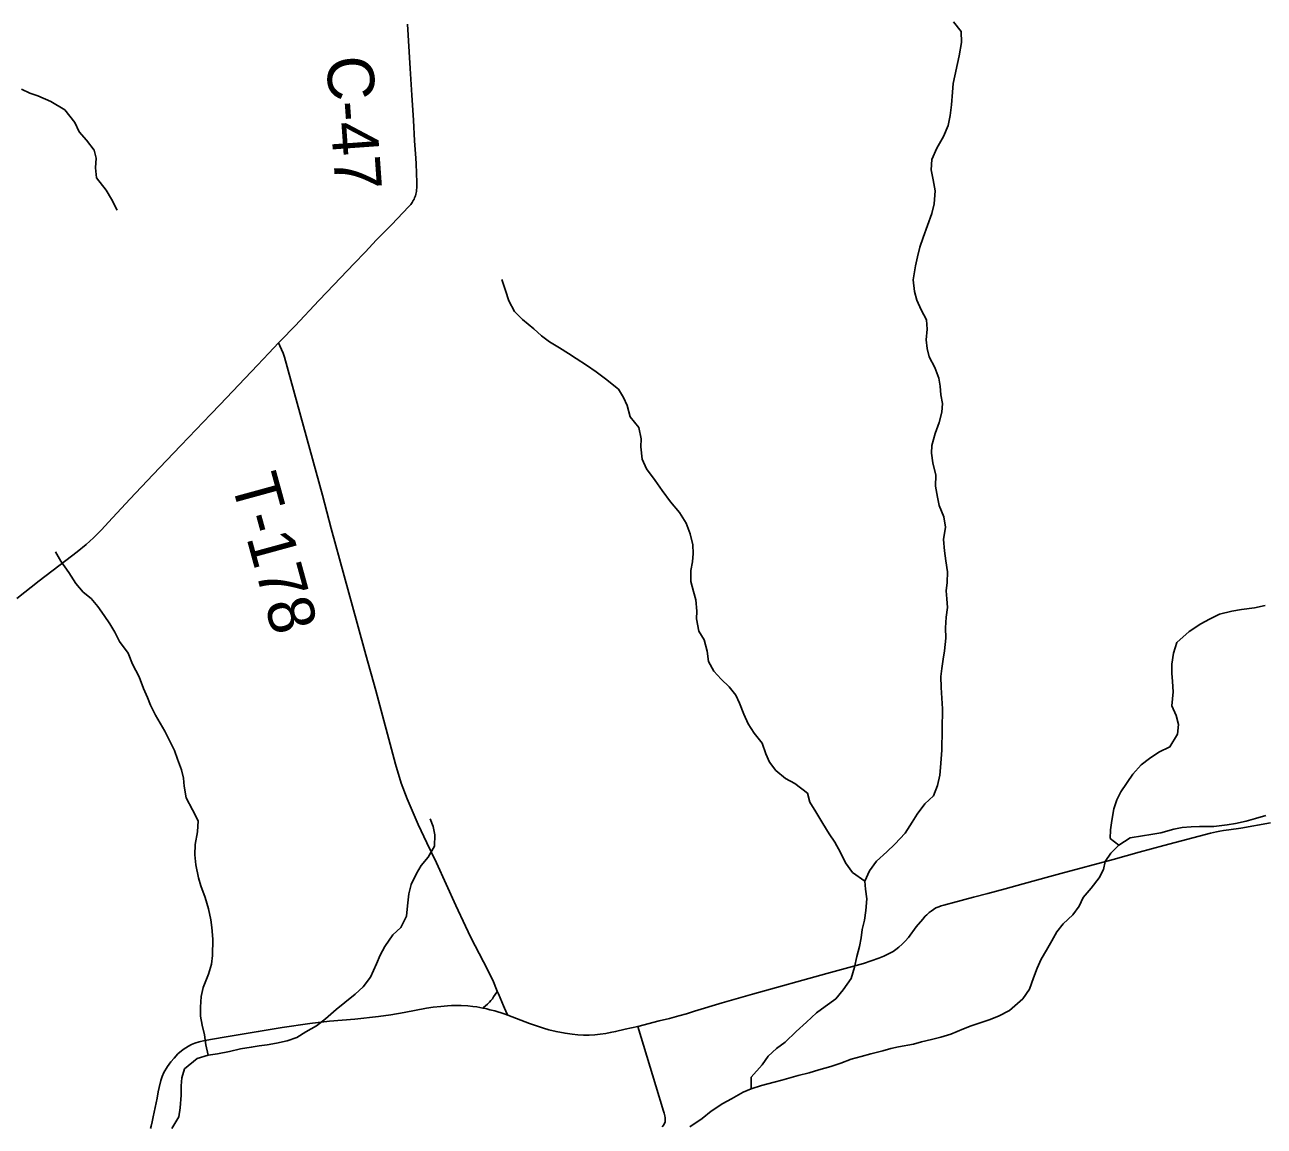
# Model space of a CAD drawing. Extents: x 0 to 1101, y 0 to 440.
# Drawn here: x 844.169 to 845.685, y 379.047 to 380.394 of the extents above; entities that cross this region are included whole.
import ezdxf

# ---------------------------------------------------------------- set-up
doc = ezdxf.new("R2010")
doc.units = 0
for name, color, linetype in [('GM_X_County_Road', 7, 'Continuous'), ('GM_X_County_Road_Text', 7, 'Continuous'), ('GM_X_Minor_River', 7, 'Continuous'), ('GM_X_Township_Road', 7, 'Continuous'), ('GM_X_Township_Road_Text', 7, 'Continuous')]:
    doc.layers.add(name, color=color, linetype=linetype)

msp = doc.modelspace()

# ---------------------------------------------------------------- linework, layer by layer
at = {"layer": 'GM_X_County_Road'}
msp.add_lwpolyline([(844.1592, 379.6923), (844.1867, 379.7136), (844.2191, 379.7386), (844.2329, 379.7491), (844.244, 379.7581), (844.2532, 379.7665), (844.2628, 379.7762), (844.2714, 379.7853), (844.2976, 379.8134), (844.3261, 379.8437), (844.3423, 379.8608), (844.36, 379.8793), (844.3786, 379.8989), (844.3871, 379.9078), (844.3964, 379.9176), (844.4078, 379.9295), (844.4306, 379.9535), (844.4534, 379.9774), (844.4673, 379.992), (844.4793, 380.0046), (844.4819, 380.0073), (844.4995, 380.0257), (844.5288, 380.0566), (844.5384, 380.0667), (844.5718, 380.1018), (844.5851, 380.1158), (844.5992, 380.1306), (844.607, 380.1386), (844.618, 380.1496), (844.6315, 380.1638), (844.6388, 380.1714), (844.641, 380.1741), (844.6427, 380.1766), (844.6441, 380.1788), (844.6451, 380.1806), (844.6458, 380.1823), (844.6467, 380.1845), (844.6472, 380.1865), (844.6479, 380.1897), (844.6481, 380.1916), (844.6483, 380.1946), (844.6484, 380.2009), (844.6477, 380.2239), (844.6472, 380.2307), (844.6458, 380.2518), (844.6442, 380.2772), (844.6424, 380.3076), (844.6405, 380.3405), (844.6372, 380.3945)], dxfattribs=at)
at = {"layer": 'GM_X_Minor_River'}
for points in [[(845.3147, 380.3722), (845.3141, 380.3855), (845.3048, 380.3974)], [(845.0572, 379.0925), (845.0574, 379.1066), (845.0709, 379.1219), (845.0782, 379.1324), (845.0882, 379.1418), (845.0989, 379.1496), (845.1124, 379.1627), (845.1251, 379.1739), (845.1374, 379.1855), (845.1477, 379.193), (845.1611, 379.2026), (845.17, 379.2135), (845.1796, 379.2274), (845.1836, 379.2414), (845.1868, 379.2543), (845.19, 379.2667), (845.1917, 379.2773), (845.193, 379.2872), (845.1958, 379.2989), (845.1975, 379.3106), (845.1988, 379.3247), (845.1971, 379.3368), (845.1965, 379.3463), (845.202, 379.3591), (845.2108, 379.3708), (845.2231, 379.3824), (845.2331, 379.3917), (845.2458, 379.4052), (845.2543, 379.4187), (845.2602, 379.4285), (845.2698, 379.4409), (845.2802, 379.4506), (845.2853, 379.4635), (845.2881, 379.4759), (845.289, 379.4854), (845.2899, 379.496), (845.2905, 379.5066), (845.2912, 379.5571), (845.2906, 379.5704), (845.2896, 379.5833), (845.2894, 379.5966), (845.2907, 379.6064), (845.292, 379.6178), (845.2937, 379.628), (845.2954, 379.6435), (845.2952, 379.6564), (845.2958, 379.6693), (845.2975, 379.6811), (845.2965, 379.6917), (845.2959, 379.7016), (845.2971, 379.7118), (845.2973, 379.7247), (845.2956, 379.738), (845.2939, 379.7506), (845.2926, 379.7642), (845.2951, 379.7794), (845.293, 379.7919), (845.2871, 379.8057), (845.2853, 379.8159), (845.2829, 379.8293), (845.2831, 379.8429), (845.2795, 379.8581), (845.2778, 379.8699), (845.2783, 379.8794), (845.2823, 379.8941), (845.2874, 379.9074), (845.2906, 379.9198), (845.2915, 379.9304), (845.2894, 379.9411), (845.2884, 379.9517), (845.287, 379.9616), (845.2819, 379.9746), (845.2749, 379.9876), (845.2727, 379.9979), (845.2714, 380.0085), (845.2727, 380.0214), (845.2717, 380.0328), (845.2654, 380.045), (845.2599, 380.0569), (845.257, 380.0675), (845.2553, 380.082), (845.2582, 380.099), (845.2606, 380.11), (845.2635, 380.1217), (845.2678, 380.1338), (845.2729, 380.1485), (845.2784, 380.1629), (845.2813, 380.175), (845.2826, 380.1909), (845.2798, 380.2042), (845.2777, 380.2164), (845.2782, 380.2289), (845.2845, 380.2428), (845.2926, 380.2571), (845.2981, 380.2707), (845.3006, 380.2828), (845.3023, 380.2957), (845.3036, 380.3113), (845.3045, 380.3219), (845.3118, 380.3559), (845.3147, 380.3722)], [(844.1648, 380.3151), (844.175, 380.31), (844.1848, 380.3069), (844.201, 380.2998), (844.2179, 380.2897), (844.2302, 380.2744), (844.2354, 380.2629), (844.2443, 380.2525), (844.254, 380.2406), (844.2561, 380.2307), (844.2556, 380.219), (844.2566, 380.2068), (844.2685, 380.1915), (844.2751, 380.1804), (844.2818, 380.167)], [(845.1965, 379.3463), (845.1815, 379.3568), (845.1729, 379.369), (845.1667, 379.3816), (845.1596, 379.3939), (845.1529, 379.4042), (845.1452, 379.4168), (845.1363, 379.4314), (845.1292, 379.4429), (845.1264, 379.4539), (845.1106, 379.4659), (845.0993, 379.4721), (845.0877, 379.4817), (845.0799, 379.4921), (845.0751, 379.502), (845.0708, 379.515), (845.0611, 379.5276), (845.0537, 379.5387), (845.0485, 379.5506), (845.043, 379.5643), (845.0386, 379.5739), (845.0304, 379.5842), (845.0207, 379.5935), (845.0117, 379.6034), (845.0051, 379.6149), (845.0037, 379.6278), (844.9998, 379.6416), (844.9935, 379.6523), (844.9903, 379.6671), (844.9908, 379.6766), (844.9895, 379.6903), (844.987, 379.7005), (844.9837, 379.7131), (844.9835, 379.7264), (844.9856, 379.737), (844.9865, 379.7472), (844.9859, 379.7578), (844.9826, 379.7712), (844.9779, 379.7841), (844.9697, 379.7972), (844.9589, 379.8102), (844.9485, 379.824), (844.94, 379.8366), (844.9292, 379.8508), (844.924, 379.8627), (844.9224, 379.8775), (844.9229, 379.8873), (844.92, 379.9014), (844.9092, 379.9141), (844.9056, 379.9282), (844.9012, 379.9381), (844.8953, 379.9481), (844.8792, 379.9608), (844.8676, 379.9693), (844.8559, 379.9774), (844.8435, 379.9856), (844.8338, 379.9918), (844.8229, 379.9988), (844.8108, 380.0061), (844.8011, 380.0135), (844.7914, 380.022), (844.7775, 380.0335), (844.7678, 380.0431), (844.7611, 380.0561), (844.7568, 380.0687), (844.7524, 380.0824)], [(844.3931, 379.1337), (844.3906, 379.1463), (844.3889, 379.1585), (844.386, 379.1703), (844.3839, 379.1813), (844.3837, 379.1923), (844.3846, 379.2052), (844.3871, 379.2165), (844.3937, 379.2328), (844.3973, 379.2449), (844.3986, 379.2555), (844.3989, 379.2756), (844.3979, 379.2896), (844.3966, 379.2991), (844.3937, 379.3124), (844.3894, 379.3265), (844.3843, 379.3407), (844.3814, 379.3506), (844.3782, 379.3665), (844.3768, 379.3787), (844.3774, 379.3912), (844.3803, 379.4067), (844.3812, 379.42), (844.3742, 379.4337), (844.3664, 379.4483), (844.364, 379.4627), (844.363, 379.4722), (844.3605, 379.4825), (844.3557, 379.4958), (844.3521, 379.5061), (844.3455, 379.5191), (844.3403, 379.5298), (844.3344, 379.5398), (844.3288, 379.5493), (844.3229, 379.5616), (844.3189, 379.5711), (844.3141, 379.5822), (844.3087, 379.5963), (844.3009, 379.6116), (844.2954, 379.6253), (844.285, 379.6395), (844.2791, 379.6509), (844.2728, 379.6613), (844.2661, 379.6712), (844.2583, 379.6823), (844.2501, 379.6923), (844.2404, 379.6997), (844.2314, 379.7104), (844.2229, 379.7238), (844.2132, 379.7376), (844.2066, 379.7491)], [(845.5071, 379.3906), (845.4966, 379.3987), (845.4968, 379.4093), (845.4984, 379.4207), (845.5009, 379.435), (845.5045, 379.446), (845.5096, 379.4558), (845.5243, 379.4772), (845.5343, 379.4888), (845.5446, 379.4963), (845.5561, 379.5041), (845.5695, 379.5107), (845.5788, 379.5261), (845.5801, 379.5379), (845.5772, 379.5489), (845.5717, 379.5608), (845.5734, 379.5778), (845.5725, 379.5907), (845.5719, 379.6006), (845.572, 379.6116), (845.5737, 379.6252), (845.5781, 379.6385), (845.5931, 379.6519), (845.6072, 379.6612), (845.6179, 379.6667), (845.6301, 379.673), (845.6453, 379.6766), (845.6571, 379.6787), (845.6731, 379.6808), (845.686, 379.6836)], [(844.349, 379.044), (844.3572, 379.0583), (844.3592, 379.0693), (844.3602, 379.0845), (844.3603, 379.0962), (844.3612, 379.1057), (844.3644, 379.1167), (844.3798, 379.1294), (844.3931, 379.1337), (844.4045, 379.1351), (844.4193, 379.1379), (844.433, 379.1412), (844.4459, 379.1433), (844.4558, 379.145), (844.4653, 379.1464), (844.4767, 379.1482), (844.49, 379.151), (844.5018, 379.1554), (844.5125, 379.1621), (844.5258, 379.1695), (844.5366, 379.1781), (844.55, 379.1893), (844.5603, 379.1979), (844.573, 379.2084), (844.583, 379.2173), (844.5919, 379.229), (844.5993, 379.2452), (844.6036, 379.2558), (844.6095, 379.2667), (844.6191, 379.2806), (844.6287, 379.2896), (844.6357, 379.3035), (844.6371, 379.3164), (844.6388, 379.3308), (844.6416, 379.3425), (844.6482, 379.3557), (844.6537, 379.3655), (844.6625, 379.3756), (844.6699, 379.3892), (844.6705, 379.4032), (844.6684, 379.4131), (844.6647, 379.4226)], [(845.6496, 379.417), (845.6629, 379.4199), (845.6743, 379.4231), (845.6869, 379.4267)], [(844.9823, 379.0461), (844.9976, 379.0562), (845.0083, 379.0651), (845.0228, 379.0744), (845.0332, 379.08), (845.0477, 379.0885), (845.0572, 379.0925), (845.0698, 379.0965), (845.0854, 379.1005), (845.0949, 379.103), (845.1147, 379.1088), (845.1284, 379.112), (845.1402, 379.1157), (845.155, 379.1196), (845.1672, 379.124), (845.1798, 379.1288), (845.1919, 379.132), (845.2037, 379.1353), (845.2182, 379.1389), (845.2281, 379.1418), (845.2376, 379.1439), (845.2558, 379.1471), (845.2657, 379.15), (845.2779, 379.1528), (845.2893, 379.1557), (845.3015, 379.1593), (845.3171, 379.1659), (845.3266, 379.1696), (845.3361, 379.1729), (845.3483, 379.1769), (845.3598, 379.1813), (845.3735, 379.1883), (845.3896, 379.2025), (845.3978, 379.2145), (845.4025, 379.2281), (845.4072, 379.2398), (845.4119, 379.2511), (845.4185, 379.262), (845.4251, 379.2733), (845.4313, 379.2846), (845.4391, 379.2944), (845.4506, 379.3052), (845.4587, 379.3157), (845.4634, 379.3263), (845.4734, 379.3379), (845.4831, 379.3503), (845.4881, 379.3605), (845.4905, 379.3703), (845.4971, 379.3808), (845.5071, 379.3906), (845.5209, 379.3995), (845.5361, 379.4019), (845.546, 379.4033), (845.5585, 379.4054), (845.5745, 379.4101), (845.5844, 379.4119), (845.5954, 379.4128), (845.6056, 379.4131), (845.6234, 379.4132), (845.6397, 379.4153), (845.6496, 379.417)]]:
    msp.add_lwpolyline(points, dxfattribs=at)
at = {"layer": 'GM_X_Township_Road'}
for points in [[(844.7596, 379.1825), (844.7587, 379.1845), (844.7544, 379.194), (844.7482, 379.2088), (844.7469, 379.2118), (844.7413, 379.2254), (844.73, 379.2476), (844.7147, 379.2774), (844.708, 379.2914), (844.6963, 379.3168), (844.6725, 379.3688), (844.6606, 379.3934), (844.6501, 379.4159), (844.6365, 379.4472), (844.6294, 379.4663), (844.6225, 379.4895), (844.5985, 379.5795), (844.5862, 379.6232), (844.5754, 379.6621), (844.5438, 379.7777), (844.533, 379.8186), (844.4865, 379.9874), (844.4849, 379.9923), (844.4831, 379.9968), (844.481, 380.0012), (844.4793, 380.0046)], [(844.9189, 379.1686), (844.9449, 379.1756), (844.9573, 379.1786), (844.9689, 379.1817), (844.9781, 379.1842), (844.9882, 379.1873), (845.0218, 379.1978), (845.0588, 379.2084), (845.1499, 379.2335), (845.1947, 379.2459), (845.2135, 379.2522), (845.2196, 379.2547), (845.2255, 379.2574), (845.231, 379.2605), (845.2344, 379.2627), (845.2381, 379.2656), (845.2422, 379.2693), (845.2459, 379.2732), (845.2496, 379.2776), (845.2593, 379.2904), (845.2674, 379.3001), (845.2701, 379.3034), (845.2722, 379.3054), (845.2752, 379.3082), (845.2775, 379.3099), (845.2802, 379.3118), (845.2834, 379.3136), (845.2868, 379.315), (845.2899, 379.3161), (845.2932, 379.3171), (845.2974, 379.3184), (845.3035, 379.3201), (845.3291, 379.3268), (845.3467, 379.3315), (845.3682, 379.3372), (845.3899, 379.3432), (845.4226, 379.3522), (845.436, 379.3556), (845.5, 379.3728), (845.5321, 379.3819), (845.5621, 379.39), (845.6192, 379.405), (845.6264, 379.4066), (845.6307, 379.4075), (845.635, 379.4082), (845.6417, 379.4093), (845.6561, 379.4114), (845.6926, 379.4178)], [(844.729, 379.1912), (844.7299, 379.192), (844.7347, 379.196), (844.7373, 379.1985), (844.7391, 379.2003), (844.7409, 379.2026), (844.7424, 379.2049), (844.7461, 379.2106), (844.7469, 379.2118)], [(844.3226, 379.0439), (844.3235, 379.0469), (844.3247, 379.052), (844.326, 379.058), (844.3307, 379.081), (844.3321, 379.0886), (844.3333, 379.0941), (844.3353, 379.1026), (844.3371, 379.1075), (844.3392, 379.1126), (844.3435, 379.1197), (844.3475, 379.1253), (844.3515, 379.13), (844.3563, 379.1351), (844.3627, 379.1405), (844.3694, 379.1448), (844.3727, 379.1465), (844.3769, 379.1482), (844.3821, 379.1498), (844.389, 379.1515), (844.4129, 379.1556), (844.4545, 379.1624), (844.4839, 379.1673), (844.5177, 379.1725), (844.5417, 379.1752), (844.5725, 379.1778), (844.6014, 379.1808), (844.6167, 379.1831), (844.6331, 379.1858), (844.6604, 379.191), (844.6685, 379.1922), (844.678, 379.1933), (844.686, 379.1941), (844.6909, 379.1943), (844.696, 379.1944), (844.7028, 379.1944), (844.711, 379.194), (844.7171, 379.1933), (844.7217, 379.1926), (844.729, 379.1912), (844.7303, 379.191), (844.7339, 379.1903), (844.7379, 379.1892), (844.744, 379.1877), (844.7551, 379.1842), (844.7596, 379.1825)], [(844.7596, 379.1825), (844.7862, 379.1722), (844.8032, 379.1665), (844.8099, 379.1647), (844.8187, 379.1624), (844.8298, 379.1603), (844.8383, 379.1591), (844.8452, 379.1584), (844.8523, 379.158), (844.8594, 379.158), (844.8661, 379.1585), (844.8727, 379.1591), (844.8796, 379.1602), (844.8851, 379.1612), (844.8916, 379.1624), (844.9032, 379.1652), (844.9189, 379.1686)], [(844.9487, 379.0461), (844.9504, 379.0482), (844.9511, 379.0495), (844.9516, 379.0507), (844.952, 379.0522), (844.9523, 379.0547), (844.9521, 379.057), (844.9518, 379.0596), (844.9511, 379.0626), (844.9503, 379.0652), (844.9409, 379.0959), (844.9189, 379.1686)]]:
    msp.add_lwpolyline(points, dxfattribs=at)

# ---------------------------------------------------------------- texts
at = {"layer": 'GM_X_County_Road_Text'}
msp.add_text('C-47', height=0.05682, rotation=274.1103, dxfattribs=at).set_placement((844.5375, 380.3539))
at = {"layer": 'GM_X_Township_Road_Text'}
msp.add_text('T-178', height=0.05682, rotation=285.3294, dxfattribs=at).set_placement((844.4208, 379.836))

doc.saveas('drawing.dxf')
